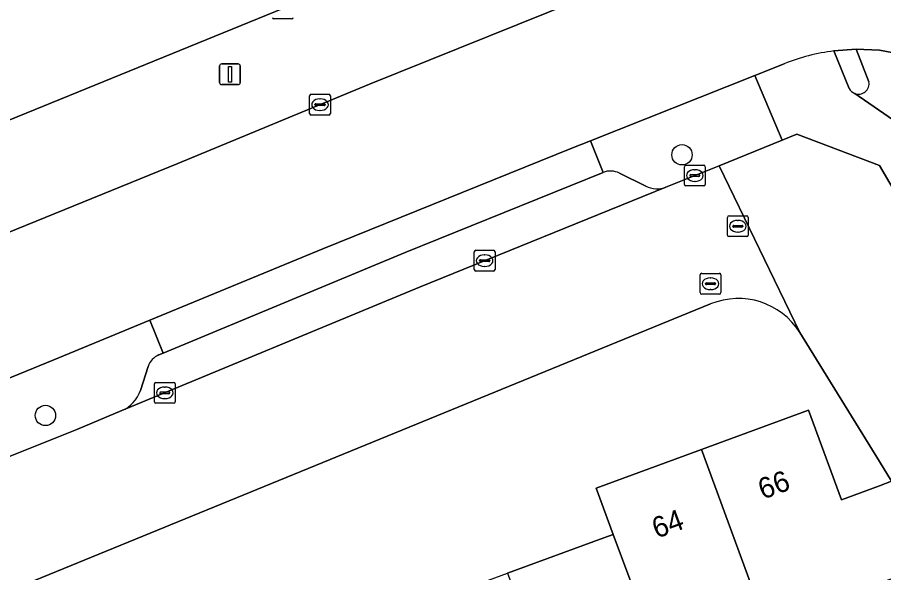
# Model space of a CAD drawing. Extents: x 157767 to 159172, y 387839 to 389425.
# Drawn here: x 158458.53 to 158500.2, y 388332.9 to 388359.59 of the extents above; entities that cross this region are included whole.
import ezdxf

# ---------------------------------------------------------------- set-up
doc = ezdxf.new("R2010")
doc.units = 0
for name, color, linetype in [('IMGEO_Berm_groen', 7, 'Continuous'), ('IMGEO_Boom', 7, 'Continuous'), ('IMGEO_Brandkraan', 7, 'Continuous'), ('IMGEO_Erf', 7, 'Continuous'), ('IMGEO_Fietspad_open', 7, 'Continuous'), ('IMGEO_Kolk', 7, 'Continuous'), ('IMGEO_Lichtmast', 7, 'Continuous'), ('IMGEO_Pand', 7, 'Continuous'), ('IMGEO_Pand_nummerreeks', 7, 'Continuous'), ('IMGEO_Parkeervlak_open', 7, 'Continuous'), ('IMGEO_Rijbaan_lokaal_gesloten', 7, 'Continuous'), ('IMGEO_Rijbaan_lokaal_open', 7, 'Continuous'), ('IMGEO_Rioolput', 7, 'Continuous'), ('IMGEO_Verkeerseiland_open', 7, 'Continuous'), ('IMGEO_Voetpad_open', 7, 'Continuous')]:
    doc.layers.add(name, color=color, linetype=linetype)

msp = doc.modelspace()

# ---------------------------------------------------------------- linework, layer by layer
at = {"layer": 'IMGEO_Berm_groen'}
msp.add_lwpolyline([(158466.255, 388352.562), (158475.472, 388356.374), (158485.47, 388360.404), (158491.415, 388362.877), (158489.546, 388367.457), (158471.733, 388360.192), (158454.421, 388353.136), (158441.402, 388347.856), (158432.057, 388344.094), (158420.74, 388339.401), (158418.831, 388338.632), (158420.682, 388334.025), (158428.44, 388337.139), (158440.487, 388342.121), (158452.095, 388346.805)], close=True, dxfattribs=at)
for points in [[(158495.329, 388353.686), (158494.004, 388356.797), (158486.103, 388353.658), (158486.704, 388352.135)], [(158489.725, 388351.419), (158492.289, 388352.456), (158495.329, 388353.686)], [(158487.502, 388352.098), (158488.763, 388351.478)], [(158465.338, 388343.367), (158465.544, 388343.452), (158464.903, 388345.027), (158460.291, 388343.124), (158453.89, 388340.513), (158454.564, 388338.953)], [(158464.455, 388341.658), (158464.827, 388342.812)], [(158457.863, 388338.368), (158461.392, 388339.782), (158463.56, 388340.682)]]:
    msp.add_lwpolyline(points, dxfattribs=at)
for centre, radius, start, end in [((158487.061, 388351.205), 0.996, 63.7039, 110.9867), ((158489.314, 388352.586), 1.238, 243.5726, 289.4082), ((158465.69, 388342.53), 0.908, 112.8055, 161.9217), ((158462.885, 388342.2), 1.661, 293.9884, 340.9694)]:
    msp.add_arc(centre, radius, start, end, dxfattribs=at)
at = {"layer": 'IMGEO_Boom'}
for centre in [(158490.504, 388352.98), (158459.882, 388340.45)]:
    msp.add_circle(centre, 0.489, dxfattribs=at)
at = {"layer": 'IMGEO_Brandkraan'}
for p, q in [((158491.45, 388347.283), (158492.302, 388347.283)), ((158491.375, 388346.357), (158491.375, 388347.209)), ((158491.863, 388347.063), (158491.888, 388347.063)), ((158492.376, 388347.209), (158492.376, 388346.357)), ((158491.634, 388346.777), (158491.634, 388346.789)), ((158492.072, 388346.74), (158491.674, 388346.74)), ((158491.677, 388346.826), (158492.075, 388346.826)), ((158491.886, 388346.503), (158491.861, 388346.503)), ((158492.118, 388346.789), (158492.118, 388346.777)), ((158492.302, 388346.283), (158491.45, 388346.283))]:
    msp.add_line(p, q, dxfattribs=at)
for points in [[(158491.45, 388347.283), (158492.302, 388347.283)], [(158491.375, 388346.357), (158491.375, 388347.209)], [(158492.376, 388347.209), (158492.376, 388346.357)], [(158492.302, 388346.283), (158491.45, 388346.283)]]:
    msp.add_lwpolyline(points, dxfattribs=at)
for centre, radius, start, end in [((158491.452, 388347.207), 0.0765, 91.552, 178.448), ((158491.452, 388347.207), 0.0765, 91.552, 178.448), ((158492.3, 388347.207), 0.0765, 1.552, 88.448), ((158492.3, 388347.207), 0.0765, 1.552, 88.448), ((158491.674, 388346.786), 0.0403, 85.8775, 175.7526), ((158491.671, 388346.776), 0.0366, 178.938, 274.7102), ((158492.075, 388346.783), 0.043, 264.8664, 352.4533), ((158492.079, 388346.788), 0.0386, 1.7309, 96.639), ((158491.452, 388346.359), 0.0765, 181.552, 268.448), ((158491.452, 388346.359), 0.0765, 181.552, 268.448), ((158492.3, 388346.359), 0.0765, 271.552, 358.448), ((158492.3, 388346.359), 0.0765, 271.552, 358.448)]:
    msp.add_arc(centre, radius, start, end, dxfattribs=at)
for centre, major_axis, ratio, start_param, end_param in [((158491.862, 388346.783), (-0.387, 0.002), 0.722429, 4.712389, 7.853982), ((158491.887, 388346.783), (-0.39, 0.002), 0.717154, 1.570796, 4.712389)]:
    msp.add_ellipse(centre, major_axis=major_axis, ratio=ratio, start_param=start_param, end_param=end_param, dxfattribs=at)
at = {"layer": 'IMGEO_Erf'}
for points in [[(158491.882, 388345.812), (158427.533, 388319.501), (158434.321, 388302.758), (158436.677, 388296.945), (158437.844, 388295.136), (158443.079, 388296.919), (158445.488, 388291.113), (158450.212, 388294.069), (158453.637, 388296.2), (158455.073, 388293.894), (158457.335, 388295.296), (158455.835, 388297.706), (158459.505, 388299.99), (158463.061, 388302.202), (158464.518, 388299.862), (158466.737, 388301.264), (158465.337, 388303.514), (158468.896, 388305.728), (158472.43, 388307.927), (158473.799, 388305.727), (158474.903, 388306.424), (158477.683, 388308.267), (158477.052, 388309.252)], [(158477.052, 388309.252), (158478.936, 388310.46), (158481.128, 388307.041), (158480.913, 388306.903), (158483.29, 388302.771), (158483.534, 388302.924), (158482.117, 388305.189), (158485.665, 388307.409), (158489.217, 388309.632), (158490.635, 388307.366), (158492.742, 388308.684), (158491.323, 388310.952), (158495, 388313.253), (158498.378, 388315.367), (158499.798, 388313.098), (158504.118, 388315.572), (158502.511, 388318.15), (158505.612, 388320.092), (158504.046, 388322.595), (158508.134, 388325.154), (158502.814, 388333.732), (158500.583, 388337.29), (158500, 388338.235), (158496.17, 388344.444)], [(158456.705, 388323.537), (158461.771, 388325.397), (158466.865, 388327.268), (158471.999, 388329.154), (158477.051, 388331.009), (158482.115, 388332.869), (158486.751, 388334.572), (158487.2, 388334.737), (158486.376, 388336.95), (158491.449, 388338.814), (158496.589, 388340.702), (158498.168, 388336.403), (158500, 388337.076), (158500.583, 388337.29)]]:
    msp.add_lwpolyline(points, dxfattribs=at)
msp.add_arc((158493.21, 388342.572), 3.502, 32.3202, 112.2913, dxfattribs=at)
at = {"layer": 'IMGEO_Fietspad_open'}
for points in [[(158501.791, 388357.666), (158500, 388358.008), (158498.881, 388358.052), (158499.497, 388356.489)], [(158498.816, 388355.929), (158502.487, 388353.397)]]:
    msp.add_lwpolyline(points, dxfattribs=at)
msp.add_arc((158498.999, 388356.401), 0.506, 248.8416, 10.0207, dxfattribs=at)
at = {"layer": 'IMGEO_Kolk'}
for p, q in [((158471.725, 388359.514), (158470.873, 388359.514)), ((158472.589, 388354.964), (158472.589, 388355.816)), ((158472.664, 388355.89), (158473.516, 388355.89)), ((158473.077, 388355.67), (158473.102, 388355.67)), ((158473.59, 388355.816), (158473.59, 388354.964)), ((158472.848, 388355.384), (158472.848, 388355.396)), ((158473.286, 388355.347), (158472.888, 388355.347)), ((158472.891, 388355.433), (158473.289, 388355.433)), ((158473.332, 388355.396), (158473.332, 388355.384)), ((158473.516, 388354.89), (158472.664, 388354.89)), ((158473.1, 388355.11), (158473.075, 388355.11)), ((158490.619, 388351.558), (158490.619, 388352.41)), ((158490.694, 388352.484), (158491.546, 388352.484)), ((158491.62, 388352.41), (158491.62, 388351.558)), ((158490.878, 388351.978), (158490.878, 388351.99)), ((158491.316, 388351.941), (158490.918, 388351.941)), ((158490.921, 388352.027), (158491.319, 388352.027)), ((158491.107, 388352.264), (158491.132, 388352.264)), ((158491.362, 388351.99), (158491.362, 388351.978)), ((158491.546, 388351.484), (158490.694, 388351.484)), ((158491.13, 388351.704), (158491.105, 388351.704)), ((158480.509, 388347.467), (158480.509, 388348.319)), ((158480.584, 388348.393), (158481.436, 388348.393)), ((158480.997, 388348.173), (158481.022, 388348.173)), ((158481.51, 388348.319), (158481.51, 388347.467)), ((158480.768, 388347.887), (158480.768, 388347.899)), ((158481.206, 388347.85), (158480.808, 388347.85)), ((158480.811, 388347.936), (158481.209, 388347.936)), ((158481.252, 388347.899), (158481.252, 388347.887)), ((158481.436, 388347.393), (158480.584, 388347.393)), ((158481.02, 388347.613), (158480.995, 388347.613)), ((158465.121, 388341.113), (158465.121, 388341.965)), ((158465.196, 388342.039), (158466.048, 388342.039)), ((158466.122, 388341.965), (158466.122, 388341.113)), ((158465.38, 388341.533), (158465.38, 388341.545)), ((158465.818, 388341.496), (158465.42, 388341.496)), ((158465.423, 388341.582), (158465.821, 388341.582)), ((158465.609, 388341.819), (158465.634, 388341.819)), ((158465.864, 388341.545), (158465.864, 388341.533)), ((158466.048, 388341.039), (158465.196, 388341.039)), ((158465.632, 388341.259), (158465.607, 388341.259))]:
    msp.add_line(p, q, dxfattribs=at)
for points in [[(158471.725, 388359.514), (158470.873, 388359.514)], [(158472.589, 388354.964), (158472.589, 388355.816)], [(158472.664, 388355.89), (158473.516, 388355.89)], [(158473.59, 388355.816), (158473.59, 388354.964)], [(158473.516, 388354.89), (158472.664, 388354.89)], [(158490.619, 388351.558), (158490.619, 388352.41)], [(158490.694, 388352.484), (158491.546, 388352.484)], [(158491.62, 388352.41), (158491.62, 388351.558)], [(158491.546, 388351.484), (158490.694, 388351.484)], [(158480.509, 388347.467), (158480.509, 388348.319)], [(158480.584, 388348.393), (158481.436, 388348.393)], [(158481.51, 388348.319), (158481.51, 388347.467)], [(158481.436, 388347.393), (158480.584, 388347.393)], [(158465.121, 388341.113), (158465.121, 388341.965)], [(158465.196, 388342.039), (158466.048, 388342.039)], [(158466.122, 388341.965), (158466.122, 388341.113)], [(158466.048, 388341.039), (158465.196, 388341.039)]]:
    msp.add_lwpolyline(points, dxfattribs=at)
for centre, radius, start, end in [((158470.875, 388359.59), 0.0765, 181.552, 268.448), ((158470.875, 388359.59), 0.0765, 181.552, 268.448), ((158471.723, 388359.59), 0.0765, 271.552, 358.448), ((158471.723, 388359.59), 0.0765, 271.552, 358.448), ((158472.666, 388355.814), 0.0765, 91.552, 178.448), ((158472.666, 388355.814), 0.0765, 91.552, 178.448), ((158473.514, 388355.814), 0.0765, 1.552, 88.448), ((158473.514, 388355.814), 0.0765, 1.552, 88.448), ((158472.888, 388355.393), 0.0403, 85.8775, 175.7526), ((158472.885, 388355.383), 0.0366, 178.938, 274.7102), ((158473.289, 388355.39), 0.043, 264.8664, 352.4533), ((158473.293, 388355.395), 0.0386, 1.7309, 96.639), ((158472.666, 388354.966), 0.0765, 181.552, 268.448), ((158472.666, 388354.966), 0.0765, 181.552, 268.448), ((158473.514, 388354.966), 0.0765, 271.552, 358.448), ((158473.514, 388354.966), 0.0765, 271.552, 358.448), ((158490.696, 388352.408), 0.0765, 91.552, 178.448), ((158490.696, 388352.408), 0.0765, 91.552, 178.448), ((158491.544, 388352.408), 0.0765, 1.552, 88.448), ((158491.544, 388352.408), 0.0765, 1.552, 88.448), ((158490.918, 388351.987), 0.0403, 85.8775, 175.7526), ((158490.915, 388351.977), 0.0366, 178.938, 274.7102), ((158491.319, 388351.984), 0.043, 264.8664, 352.4533), ((158491.323, 388351.989), 0.0386, 1.7309, 96.639), ((158490.696, 388351.56), 0.0765, 181.552, 268.448), ((158490.696, 388351.56), 0.0765, 181.552, 268.448), ((158491.544, 388351.56), 0.0765, 271.552, 358.448), ((158491.544, 388351.56), 0.0765, 271.552, 358.448), ((158480.586, 388348.317), 0.0765, 91.552, 178.448), ((158480.586, 388348.317), 0.0765, 91.552, 178.448), ((158481.434, 388348.317), 0.0765, 1.552, 88.448), ((158481.434, 388348.317), 0.0765, 1.552, 88.448), ((158480.808, 388347.896), 0.0403, 85.8775, 175.7526), ((158480.805, 388347.886), 0.0366, 178.938, 274.7102), ((158481.209, 388347.893), 0.043, 264.8664, 352.4533), ((158481.213, 388347.898), 0.0386, 1.7309, 96.639), ((158480.586, 388347.469), 0.0765, 181.552, 268.448), ((158480.586, 388347.469), 0.0765, 181.552, 268.448), ((158481.434, 388347.469), 0.0765, 271.552, 358.448), ((158481.434, 388347.469), 0.0765, 271.552, 358.448), ((158465.198, 388341.963), 0.0765, 91.552, 178.448), ((158465.198, 388341.963), 0.0765, 91.552, 178.448), ((158466.046, 388341.963), 0.0765, 1.552, 88.448), ((158466.046, 388341.963), 0.0765, 1.552, 88.448), ((158465.42, 388341.542), 0.0403, 85.8775, 175.7526), ((158465.417, 388341.532), 0.0366, 178.938, 274.7102), ((158465.821, 388341.539), 0.043, 264.8664, 352.4533), ((158465.825, 388341.544), 0.0386, 1.7309, 96.639), ((158465.198, 388341.115), 0.0765, 181.552, 268.448), ((158465.198, 388341.115), 0.0765, 181.552, 268.448), ((158466.046, 388341.115), 0.0765, 271.552, 358.448), ((158466.046, 388341.115), 0.0765, 271.552, 358.448)]:
    msp.add_arc(centre, radius, start, end, dxfattribs=at)
for centre, major_axis, ratio, start_param, end_param in [((158473.076, 388355.39), (-0.387, 0.002), 0.722429, 4.712389, 7.853982), ((158473.101, 388355.39), (-0.39, 0.002), 0.717154, 1.570796, 4.712389), ((158491.106, 388351.984), (-0.387, 0.002), 0.722429, 4.712389, 7.853982), ((158491.131, 388351.984), (-0.39, 0.002), 0.717154, 1.570796, 4.712389), ((158480.996, 388347.893), (-0.387, 0.002), 0.722429, 4.712389, 7.853982), ((158481.021, 388347.893), (-0.39, 0.002), 0.717154, 1.570796, 4.712389), ((158465.608, 388341.539), (-0.387, 0.002), 0.722429, 4.712389, 7.853982), ((158465.633, 388341.539), (-0.39, 0.002), 0.717154, 1.570796, 4.712389)]:
    msp.add_ellipse(centre, major_axis=major_axis, ratio=ratio, start_param=start_param, end_param=end_param, dxfattribs=at)
at = {"layer": 'IMGEO_Lichtmast'}
for p, q in [((158468.362, 388357.352), (158469.152, 388357.352)), ((158469.152, 388357.352), (158468.362, 388357.352)), ((158468.262, 388356.452), (158468.262, 388357.252)), ((158468.262, 388357.252), (158468.262, 388356.452)), ((158469.252, 388357.252), (158469.252, 388356.452)), ((158469.252, 388356.452), (158469.252, 388357.252)), ((158469.152, 388356.352), (158468.362, 388356.352)), ((158468.362, 388356.352), (158469.152, 388356.352))]:
    msp.add_line(p, q, dxfattribs=at)
msp.add_lwpolyline([(158468.682, 388357.227), (158468.832, 388357.227), (158468.832, 388356.477), (158468.682, 388356.477), (158468.682, 388357.227)], dxfattribs=at)
for centre, start, end in [((158468.362, 388357.252), 90, 180), ((158468.362, 388357.252), 90, 180), ((158469.152, 388357.252), 0, 90), ((158469.152, 388357.252), 360, 90), ((158468.362, 388356.452), 180, 270), ((158468.362, 388356.452), 180, 270), ((158469.152, 388356.452), 270, 0), ((158469.152, 388356.452), 270, 0)]:
    msp.add_arc(centre, 0.1, start, end, dxfattribs=at)
at = {"layer": 'IMGEO_Pand'}
for points in [[(158500.583, 388337.29), (158500, 388337.076), (158498.168, 388336.403), (158496.589, 388340.702), (158491.449, 388338.814), (158495.283, 388328.34), (158495.536, 388327.648), (158500.244, 388329.371), (158500, 388330.073), (158499.238, 388332.119), (158502.098, 388333.166), (158502.065, 388333.257)], [(158491.449, 388338.814), (158486.376, 388336.95), (158487.2, 388334.737), (158491.374, 388323.524), (158491.56, 388323.592), (158490.466, 388326.571), (158495.283, 388328.34)], [(158487.2, 388334.737), (158486.751, 388334.572), (158482.115, 388332.869), (158486.263, 388321.646), (158491.374, 388323.524)]]:
    msp.add_lwpolyline(points, close=True, dxfattribs=at)
at = {"layer": 'IMGEO_Parkeervlak_open'}
for points in [[(158486.704, 388352.135), (158477.194, 388348.287), (158465.544, 388343.452), (158465.338, 388343.367)], [(158488.763, 388351.478), (158487.502, 388352.098)], [(158463.56, 388340.682), (158477.876, 388346.623), (158489.725, 388351.419)], [(158464.827, 388342.812), (158464.455, 388341.658)]]:
    msp.add_lwpolyline(points, dxfattribs=at)
for centre, radius, start, end in [((158487.061, 388351.205), 0.996, 63.7039, 110.9867), ((158489.314, 388352.586), 1.238, 243.5726, 289.4082), ((158465.69, 388342.53), 0.908, 112.8055, 161.9217), ((158462.885, 388342.2), 1.661, 293.9884, 340.9694)]:
    msp.add_arc(centre, radius, start, end, dxfattribs=at)
at = {"layer": 'IMGEO_Rijbaan_lokaal_gesloten'}
for points in [[(158410.784, 388335.391), (158416.846, 388337.833), (158418.831, 388338.632), (158420.74, 388339.401), (158432.057, 388344.094), (158441.402, 388347.856), (158454.421, 388353.136), (158471.733, 388360.192), (158489.546, 388367.457), (158493.154, 388368.958), (158494.071, 388369.33), (158496.348, 388370.236)], [(158498.28, 388365.691), (158496.022, 388364.772), (158495.071, 388364.385), (158493.655, 388363.809), (158491.415, 388362.877), (158485.47, 388360.404), (158475.472, 388356.374), (158466.255, 388352.562), (158452.095, 388346.805), (158440.487, 388342.121), (158428.44, 388337.139), (158420.682, 388334.025), (158418.613, 388333.194), (158417.935, 388332.922)], [(158497.812, 388357.975), (158498.881, 388358.052), (158500, 388358.008), (158501.791, 388357.666), (158502.756, 388357.332)], [(158389.48, 388314.146), (158395.146, 388316.552), (158403.778, 388320.12), (158415.622, 388324.981), (158420.467, 388326.868), (158421.199, 388327.171), (158423.168, 388327.986), (158432.004, 388331.641), (158436.234, 388333.351), (158447.373, 388337.854), (158453.89, 388340.513), (158460.291, 388343.124), (158464.903, 388345.027), (158473.232, 388348.455), (158485.202, 388353.3), (158486.103, 388353.658), (158494.004, 388356.797), (158495.413, 388357.357)]]:
    msp.add_lwpolyline(points, dxfattribs=at)
msp.add_arc((158499.072, 388348.117), 9.938, 97.286, 111.6055, dxfattribs=at)
at = {"layer": 'IMGEO_Rijbaan_lokaal_open'}
msp.add_lwpolyline([(158502.602, 388348.033), (158500, 388352.471), (158496.033, 388353.971), (158495.329, 388353.686), (158492.289, 388352.456), (158496.17, 388344.444), (158500, 388338.235), (158500.583, 388337.29), (158502.814, 388333.732), (158508.134, 388325.154), (158509.684, 388322.644), (158511.308, 388320.053), (158512.028, 388318.905), (158529.553, 388290.95), (158531.97, 388287.052), (158535.956, 388289.514), (158536.64, 388289.939), (158532.05, 388297.782), (158526.372, 388307.483)], close=True, dxfattribs=at)
for points in [[(158496.17, 388344.444), (158492.289, 388352.456), (158489.725, 388351.419), (158477.876, 388346.623), (158463.56, 388340.682), (158461.392, 388339.782), (158457.863, 388338.368), (158446.843, 388333.947), (158434.866, 388329.078), (158433.954, 388328.707), (158424.472, 388324.867)], [(158427.533, 388319.501), (158491.882, 388345.812)]]:
    msp.add_lwpolyline(points, dxfattribs=at)
msp.add_arc((158493.21, 388342.572), 3.502, 32.3202, 112.2913, dxfattribs=at)
at = {"layer": 'IMGEO_Rioolput'}
for p, q in [((158492.691, 388349.121), (158492.691, 388349.973)), ((158492.766, 388350.047), (158493.618, 388350.047)), ((158493.179, 388349.827), (158493.204, 388349.827)), ((158493.692, 388349.973), (158493.692, 388349.121)), ((158492.95, 388349.541), (158492.95, 388349.553)), ((158493.388, 388349.504), (158492.99, 388349.504)), ((158492.993, 388349.59), (158493.391, 388349.59)), ((158493.434, 388349.553), (158493.434, 388349.541)), ((158493.618, 388349.047), (158492.766, 388349.047)), ((158493.202, 388349.267), (158493.177, 388349.267))]:
    msp.add_line(p, q, dxfattribs=at)
for points in [[(158492.691, 388349.121), (158492.691, 388349.973)], [(158492.766, 388350.047), (158493.618, 388350.047)], [(158493.692, 388349.973), (158493.692, 388349.121)], [(158493.618, 388349.047), (158492.766, 388349.047)]]:
    msp.add_lwpolyline(points, dxfattribs=at)
for centre, radius, start, end in [((158492.768, 388349.971), 0.0765, 91.552, 178.448), ((158492.768, 388349.971), 0.0765, 91.552, 178.448), ((158493.616, 388349.971), 0.0765, 1.552, 88.448), ((158493.616, 388349.971), 0.0765, 1.552, 88.448), ((158492.99, 388349.55), 0.0403, 85.8775, 175.7526), ((158492.987, 388349.54), 0.0366, 178.938, 274.7102), ((158493.391, 388349.547), 0.043, 264.8664, 352.4533), ((158493.395, 388349.552), 0.0386, 1.7309, 96.639), ((158492.768, 388349.123), 0.0765, 181.552, 268.448), ((158492.768, 388349.123), 0.0765, 181.552, 268.448), ((158493.616, 388349.123), 0.0765, 271.552, 358.448), ((158493.616, 388349.123), 0.0765, 271.552, 358.448)]:
    msp.add_arc(centre, radius, start, end, dxfattribs=at)
for centre, major_axis, ratio, start_param, end_param in [((158493.178, 388349.547), (-0.387, 0.002), 0.722429, 4.712389, 7.853982), ((158493.203, 388349.547), (-0.39, 0.002), 0.717154, 1.570796, 4.712389)]:
    msp.add_ellipse(centre, major_axis=major_axis, ratio=ratio, start_param=start_param, end_param=end_param, dxfattribs=at)
at = {"layer": 'IMGEO_Verkeerseiland_open'}
msp.add_lwpolyline([(158499.497, 388356.489), (158498.881, 388358.052), (158497.812, 388357.975), (158498.547, 388356.172)], dxfattribs=at)
for centre, radius, start, end in [((158498.999, 388356.401), 0.506, 248.8416, 10.0207), ((158498.994, 388356.396), 0.5, 206.6553, 249.1588)]:
    msp.add_arc(centre, radius, start, end, dxfattribs=at)
at = {"layer": 'IMGEO_Voetpad_open'}
for points in [[(158498.547, 388356.172), (158497.812, 388357.975)], [(158495.413, 388357.357), (158494.004, 388356.797), (158495.329, 388353.686), (158496.033, 388353.971), (158500, 388352.471), (158502.602, 388348.033)], [(158502.487, 388353.397), (158498.816, 388355.929)]]:
    msp.add_lwpolyline(points, dxfattribs=at)
msp.add_lwpolyline([(158464.903, 388345.027), (158465.544, 388343.452), (158477.194, 388348.287), (158486.704, 388352.135), (158486.103, 388353.658), (158485.202, 388353.3), (158473.232, 388348.455)], close=True, dxfattribs=at)
for centre, radius, start, end in [((158499.072, 388348.117), 9.938, 97.286, 111.6055), ((158498.994, 388356.396), 0.5, 206.6553, 249.1588)]:
    msp.add_arc(centre, radius, start, end, dxfattribs=at)

# ---------------------------------------------------------------- texts
at = {"layer": 'IMGEO_Pand_nummerreeks'}
for s, p in [('66', (158494.391, 388336.4)), ('64', (158489.285, 388334.524))]:
    msp.add_text(s, height=1, rotation=20.1681, dxfattribs=at).set_placement(p)

doc.saveas('drawing.dxf')
